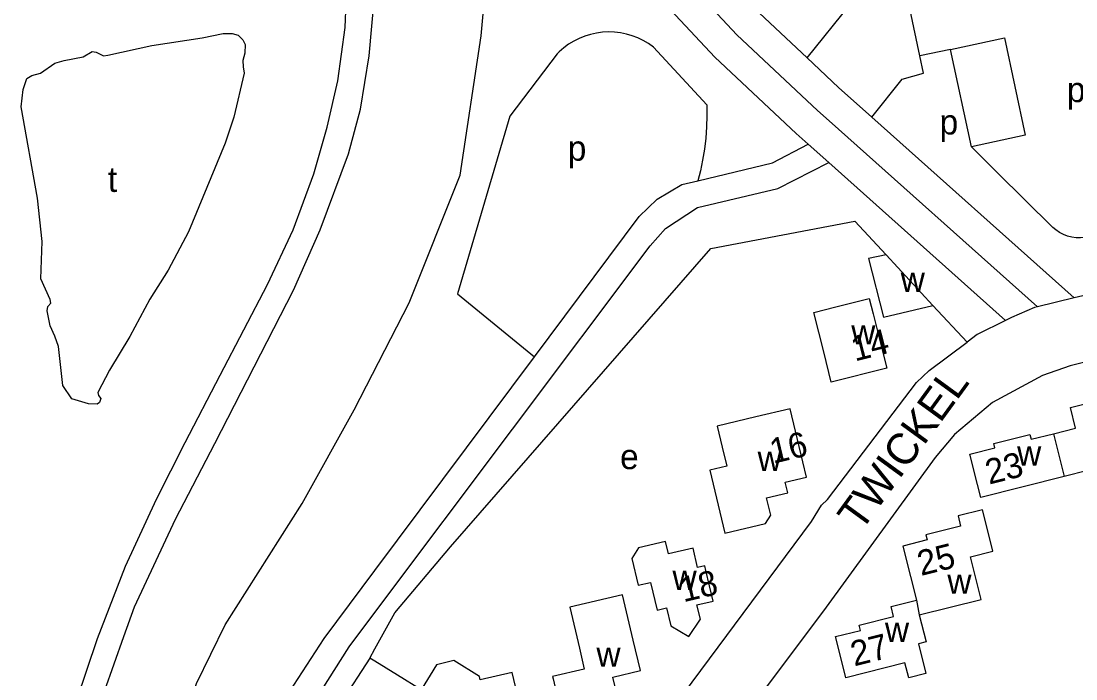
# Model space of a CAD drawing. Extents: x 157646 to 159241, y 379213 to 381217.
# Drawn here: x 157993.4 to 158162.1, y 380581.7 to 380686.9 of the extents above; entities that cross this region are included whole.
import ezdxf

# ---------------------------------------------------------------- set-up
doc = ezdxf.new("R2010")
doc.units = 0
for name, color, linetype in [('BLT_Basislijn', 7, 'Continuous'), ('BLT_Bebouwing', 7, 'Continuous'), ('BLT_Centroide', 7, 'Continuous'), ('BLT_Huisnummer', 7, 'Continuous'), ('BLT_Onderverdeling_panden', 7, 'Continuous'), ('BLT_Straatnaam', 7, 'Continuous')]:
    doc.layers.add(name, color=color, linetype=linetype)

msp = doc.modelspace()

# ---------------------------------------------------------------- linework, layer by layer
at = {"layer": 'BLT_Basislijn'}
for p, q in [((158137.16, 380681.35), (158135.59, 380688.64)), ((158142.05, 380682.38), (158150.68, 380684.23)), ((158094.53, 380682.74), (158103.06, 380673.53)), ((158142.05, 380682.38), (158137.16, 380681.35)), ((158145.39, 380666.81), (158142.05, 380682.38)), ((158122.64, 380670.93), (158155.95, 380641.2)), ((158129.47, 380671.54), (158161.85, 380642.64)), ((158119.31, 380667.2), (158122.57, 380664.29)), ((158122.57, 380664.29), (158150.87, 380639.04)), ((158161.85, 380642.64), (158155.95, 380641.2)), ((158151.81, 380639.51), (158150.87, 380639.04)), ((158050, 380599.06), (158075.52, 380633.23)), ((158049.18, 380585.04), (158050, 380586.53))]:
    msp.add_line(p, q, dxfattribs=at)
for points in [[(158102.25, 380698.06), (158111.45, 380688.21), (158119.11, 380681.02)], [(157993.77, 380482.61), (157993.74, 380494.85), (157993.83, 380507.39), (157994.15, 380527.47), (157994.78, 380539.01), (157995.63, 380547.84), (157997.05, 380557.47), (157998.43, 380564.11), (158000.23, 380571.62), (158002.24, 380578.18), (158005.59, 380588.14), (158010.12, 380599.71), (158015.03, 380610.45), (158019.66, 380619.5), (158025.21, 380630.29), (158032.8, 380644.79), (158036.93, 380653.52), (158040.21, 380662.45), (158042.33, 380669.96), (158044.07, 380677.37), (158045.23, 380685.9), (158045.55, 380693.84)], [(158017.27, 380464.28), (158014.9, 380490.94), (158012.62, 380512.45), (158012.29, 380527.44), (158014.09, 380548.63), (158015.51, 380558.14), (158018.58, 380571.64), (158021.46, 380580.95), (158026.03, 380590.36), (158038.37, 380609.77), (158046.68, 380624.76), (158055.48, 380641.87), (158063.63, 380662.24), (158066.96, 380684.53), (158067.96, 380695.1)], [(158098.59, 380694.66), (158107.9, 380684.68), (158120.76, 380672.61), (158122.64, 380670.93)], [(157997.99, 380508.82), (157998.29, 380525.68), (157998.84, 380536.05), (158000.32, 380549.85), (158003.41, 380566.98), (158006.74, 380579.73), (158009.83, 380588.51), (158011.52, 380593.23), (158018.1, 380607.23), (158024.39, 380619.37), (158036.96, 380643.89), (158041.21, 380653.52), (158045.75, 380665.65), (158047.7, 380672.82), (158049.07, 380681.34), (158049.96, 380691.48)], [(158094.92, 380691.26), (158104.36, 380681.15), (158117.38, 380668.92), (158119.31, 380667.2)], [(158119.11, 380681.02), (158125.98, 380689.55), (158133.03, 380691.23)], [(158094.53, 380682.74), (158093.74, 380683.3), (158092.91, 380683.79), (158092.04, 380684.21), (158091.14, 380684.55), (158090.21, 380684.82), (158089.27, 380685.01), (158088.31, 380685.12), (158087.34, 380685.16), (158086.38, 380685.11), (158085.42, 380684.98), (158084.48, 380684.78), (158083.56, 380684.5), (158082.66, 380684.14), (158081.8, 380683.71), (158080.97, 380683.21), (158080.19, 380682.64), (158079.46, 380682.01), (158079.12, 380681.68)], [(158150.68, 380684.23), (158154.02, 380668.66), (158145.39, 380666.81)], [(158079.12, 380681.68), (158071.55, 380671.71), (158063.19, 380643.27)], [(158119.11, 380681.02), (158124.13, 380676.3), (158129.47, 380671.54)], [(158129.47, 380671.54), (158134.31, 380677.63), (158137.76, 380678.57), (158137.16, 380681.35)], [(158103.06, 380673.53), (158103.09, 380671.75), (158103.04, 380669.97), (158102.91, 380668.2), (158102.7, 380666.43), (158102.41, 380664.68), (158102.04, 380662.94), (158101.64, 380661.38)], [(158101.64, 380661.38), (158113.57, 380664.26), (158119.31, 380667.2)], [(158158.43, 380653.9), (158149.53, 380662.68), (158145.39, 380666.81)], [(158050, 380592.3), (158094.01, 380650.96), (158096.45, 380653.73), (158101.57, 380657.07), (158114.46, 380660.11), (158122.57, 380664.29)], [(158075.52, 380633.23), (158092.25, 380655.64), (158095.16, 380658.45), (158099.09, 380660.76), (158101.64, 380661.38)], [(158190.9, 380658.59), (158192.05, 380653.74), (158192.11, 380651.39), (158190.49, 380649.39), (158188.49, 380648.79), (158161.85, 380642.64)], [(158050, 380586.53), (158053.17, 380592.27), (158062.06, 380602.84), (158103.7, 380650.54), (158126.74, 380654.93), (158131.75, 380649.52)], [(158164.27, 380652.44), (158163.58, 380652.3), (158162.87, 380652.24), (158162.17, 380652.26), (158161.47, 380652.35), (158160.78, 380652.53), (158160.12, 380652.78), (158159.49, 380653.11), (158158.91, 380653.5), (158158.43, 380653.9)], [(158063.19, 380643.27), (158075.52, 380633.23)], [(158139.24, 380641.42), (158144.71, 380635.57)], [(158155.95, 380641.2), (158155.49, 380641.08), (158151.81, 380639.51)], [(158150.87, 380639.04), (158146.31, 380636.76), (158144.71, 380635.57)], [(158175.77, 380635.43), (158161.21, 380631.77), (158156.75, 380630.24), (158148.79, 380625.89), (158142.68, 380620.8), (158139.58, 380617.09), (158122.17, 380593.19), (158088.91, 380548.79), (158087.38, 380546.5), (158085.15, 380541.88), (158083.98, 380537.65), (158083.7, 380528.68), (158092.89, 380456.03), (158094.64, 380453.46), (158097.98, 380452.14), (158149.23, 380463.59), (158151.12, 380464.15), (158152.81, 380465.76), (158153.39, 380468.79), (158147.46, 380517.85), (158147.9, 380522.87), (158148.44, 380524.46), (158150.49, 380527.42), (158204.53, 380585.91)], [(158085.8, 380561.1), (158119.81, 380606.89), (158121.41, 380609.48), (158122.36, 380610.39), (158136.64, 380629.13), (158138.63, 380631), (158144.71, 380635.57)], [(158015.12, 380536.42), (158019.22, 380553.4), (158026.46, 380568.87), (158027.23, 380569.69), (158031.47, 380572.19), (158041.88, 380588.18), (158050, 380599.06)], [(158024.78, 380464.47), (158028.13, 380467.97), (158029.56, 380472.01), (158029.48, 380476.08), (158019.25, 380519.79), (158018.79, 380529.31), (158019.22, 380533.78), (158023.4, 380550.32), (158030.2, 380565.81), (158031.17, 380566.75), (158034.34, 380568.68), (158045.89, 380586.81), (158050, 380592.3)]]:
    msp.add_lwpolyline(points, dxfattribs=at)
msp.add_lwpolyline([(158007.29, 380681.45), (158014.31, 380682.98), (158022.38, 380684.23), (158025.71, 380684.92), (158027.15, 380684.91), (158028.11, 380684.67), (158028.84, 380683.88), (158029.21, 380683.16), (158029.19, 380681.76), (158028.88, 380680.6), (158028.89, 380679.57), (158029.1, 380678.55), (158027.42, 380671.54), (158026.06, 380667.37), (158020.17, 380653.21), (158016.9, 380647.06), (158013.96, 380642.44), (158010.8, 380636.46), (158007.52, 380631.09), (158005.68, 380627.51), (158005.79, 380627.03), (158006.14, 380626.55), (158005.96, 380625.93), (158005.57, 380625.62), (158004.17, 380625.68), (158001.53, 380626.49), (158000.05, 380628.63), (157999.38, 380634.85), (157998.8, 380636.54), (157998.07, 380638.19), (157997.54, 380640.59), (157997.68, 380641.25), (157998.14, 380641.81), (157998.07, 380642.38), (157996.56, 380645.71), (157996.77, 380651.64), (157996.02, 380658.58), (157993.39, 380673.19), (157993.71, 380675.96), (157994.33, 380677.71), (157995.12, 380678.2), (157996.5, 380678.55), (157998.77, 380680.18), (158000.27, 380680.58), (158003.32, 380681.18), (158004.75, 380682.03), (158005.41, 380681.94), (158006.55, 380681.37)], close=True, dxfattribs=at)
at = {"layer": 'BLT_Bebouwing'}
for p, q in [((158139.24, 380641.42), (158131.75, 380649.52)), ((158049.18, 380585.04), (158043.74, 380576.7)), ((158050, 380584.53), (158049.18, 380585.04)), ((158053.6, 380582.31), (158050, 380584.53))]:
    msp.add_line(p, q, dxfattribs=at)
for points in [[(158131.75, 380649.52), (158128.94, 380648.91), (158131.36, 380639.53), (158139.24, 380641.42)], [(158130.63, 380636.24), (158131.85, 380631.39), (158122.99, 380629.15), (158121.77, 380634), (158120.17, 380640.32), (158123.71, 380641.22), (158129.03, 380642.56), (158129.66, 380640.08), (158130.63, 380636.24)], [(158158.51, 380620.92), (158162.07, 380621.82), (158161.24, 380625.12), (158164.43, 380625.92), (158163.97, 380627.78), (158170.56, 380629.43), (158171.52, 380625.6), (158175.5, 380626.6), (158178.31, 380615.45), (158173.99, 380614.37), (158172.61, 380619.86), (158163.4, 380617.54), (158164.03, 380615.02), (158160.23, 380614.07)], [(158117.86, 380618.85), (158116.43, 380624.91), (158110.89, 380623.6), (158104.74, 380622.14), (158105.54, 380618.78), (158106.26, 380615.72), (158103.58, 380615.08), (158105.96, 380605.02), (158112.48, 380606.56), (158113.3, 380607.89), (158112.64, 380610.65), (158116.02, 380611.45), (158115.61, 380613.18), (158119.02, 380613.98), (158117.86, 380618.85)], [(158160.23, 380614.07), (158146.9, 380610.72), (158146.37, 380612.81), (158145.15, 380617.66), (158149.15, 380618.67), (158148.98, 380619.34), (158154.76, 380620.8), (158154.95, 380620.03), (158158.51, 380620.92)], [(158148.39, 380603.9), (158147.17, 380608.75), (158143.27, 380607.77), (158143.67, 380606.15), (158138.13, 380604.76), (158138.34, 380603.92), (158134.44, 380602.94), (158135.66, 380598.09), (158136.62, 380594.3)], [(158102.93, 380599.03), (158102.74, 380599.81), (158101.61, 380599.54), (158100.88, 380602.61), (158096.93, 380601.68), (158096.46, 380603.69), (158092.17, 380602.67), (158091.1, 380600.95), (158092.12, 380596.67), (158094.08, 380597.13), (158095.12, 380592.71), (158096.61, 380593.07), (158097.3, 380590.18), (158100.2, 380588.47), (158102.04, 380591.24), (158101.49, 380593.55), (158104.08, 380594.16), (158102.93, 380599.03)], [(158137.06, 380591.93), (158146.97, 380594.42), (158145.26, 380601.22), (158148.84, 380602.12), (158148.39, 380603.9)], [(158089.46, 380576.05), (158088.06, 380581.99), (158092.45, 380583.03), (158091.29, 380587.89), (158089.58, 380595.13), (158081.14, 380593.16), (158082.69, 380586.6), (158083.48, 380583.28), (158078.4, 380582.07), (158078.49, 380581.7), (158079.64, 380576.84), (158081.16, 380577.2), (158081.85, 380574.25), (158089.46, 380576.05)], [(158136.94, 380587.32), (158138.13, 380582.59), (158135.37, 380581.89), (158134.77, 380584.27), (158125.32, 380581.89), (158124.89, 380583.61), (158123.67, 380588.46), (158127.66, 380589.46), (158127.45, 380590.28), (158132.96, 380591.67), (158132.55, 380593.28), (158136.62, 380594.3)], [(158137.06, 380591.93), (158138.14, 380587.62), (158136.94, 380587.32)], [(158057.86, 380572.37), (158060.53, 380570.73), (158065.25, 380571.84), (158065.68, 380570.01), (158074.47, 380572.09), (158073.33, 380576.91), (158071.95, 380582.75), (158066.84, 380581.54), (158066.71, 380582.09), (158062.6, 380584.63), (158059.86, 380583.98), (158057.38, 380579.97), (158053.6, 380582.31)]]:
    msp.add_lwpolyline(points, dxfattribs=at)
at = {"layer": 'BLT_Onderverdeling_panden'}
for p, q in [((158158.51, 380620.92), (158160.23, 380614.07)), ((158136.62, 380594.3), (158137.06, 380591.93))]:
    msp.add_line(p, q, dxfattribs=at)

# ---------------------------------------------------------------- texts
at = {"layer": 'BLT_Centroide'}
for s, p in [('p', (158160.66, 380673.94)), ('p', (158140.31, 380668.77)), ('p', (158080.83, 380664.58)), ('t', (158007.27, 380659.58)), ('w', (158134.09, 380643.59)), ('w', (158126.18, 380635.19)), ('e', (158089.2, 380615.25)), ('w', (158111.2, 380614.97)), ('w', (158152.71, 380615.81)), ('w', (158097.59, 380595.92)), ('w', (158141.55, 380595.31)), ('w', (158131.57, 380587.63)), ('w', (158085.42, 380583.64))]:
    msp.add_text(s, height=4, dxfattribs=at).set_placement(p)
at = {"layer": 'BLT_Huisnummer'}
for s, rotation, p in [('14', 14.1776, (158126.75, 380632.45)), ('16', 13.3183, (158113.68, 380616.1)), ('23', 14.1063, (158148.21, 380612.76)), ('25', 14.1052, (158137.33, 380598.16)), ('18', 13.3258, (158099.33, 380593.95)), ('27', 14.1052, (158126.65, 380583.69))]:
    msp.add_text(s, height=4, rotation=rotation, dxfattribs=at).set_placement(p)
at = {"layer": 'BLT_Straatnaam'}
msp.add_text('TWICKEL', height=5, rotation=53.9109, dxfattribs=at).set_placement((158127.72, 380605.1))

doc.saveas('drawing.dxf')
